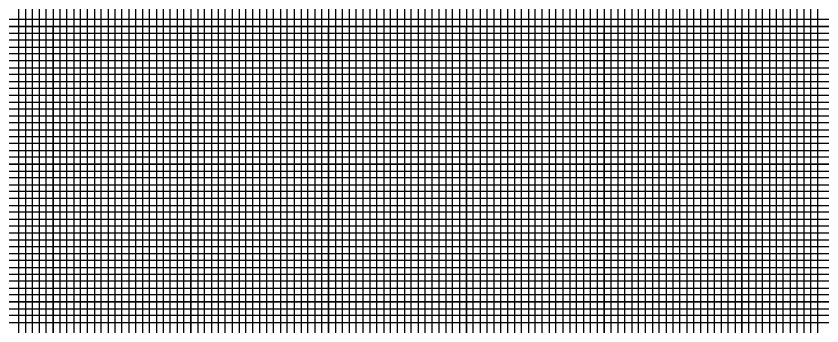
# Model space of a CAD drawing. Extents: x 2345490 to 2436403, y 465165 to 573888.
# Drawn here: x 2416669 to 2417253, y 545188 to 545413 of the extents above; entities that cross this region are included whole.
import ezdxf

# ---------------------------------------------------------------- set-up
doc = ezdxf.new("R2010")
doc.units = 0
for name, color, linetype in [('Old_Level_41', 7, 'Continuous'), ('Old_Level_42', 7, 'Continuous'), ('Old_Level_43', 7, 'Continuous'), ('Old_Level_57', 7, 'Continuous'), ('Old_Level_62', 7, 'Continuous')]:
    doc.layers.add(name, color=color, linetype=linetype)

msp = doc.modelspace()

# ---------------------------------------------------------------- linework, layer by layer
at = {"layer": 'Old_Level_41'}
for points in [[(2416670.325, 545880.52975), (2416670.325, 544855.52975), (2416720.325, 544855.52975), (2416720.325, 545880.52975)], [(2416695.325, 545880.52975), (2416695.325, 544855.52975), (2416745.325, 544855.52975), (2416745.325, 545880.52975)], [(2416770.325, 545880.52975), (2416770.325, 544855.52975), (2416820.325, 544855.52975), (2416820.325, 545880.52975)], [(2416795.325, 545880.52975), (2416795.325, 544855.52975), (2416845.325, 544855.52975), (2416845.325, 545880.52975)], [(2416870.325, 545880.52975), (2416870.325, 544855.52975), (2416920.325, 544855.52975), (2416920.325, 545880.52975)], [(2416895.325, 545880.52975), (2416895.325, 544855.52975), (2416945.325, 544855.52975), (2416945.325, 545880.52975)], [(2416970.325, 545880.52975), (2416970.325, 544855.52975), (2417020.325, 544855.52975), (2417020.325, 545880.52975)], [(2416995.325, 545880.52975), (2416995.325, 544855.52975), (2417045.325, 544855.52975), (2417045.325, 545880.52975)], [(2417070.325, 545880.52975), (2417070.325, 544855.52975), (2417120.325, 544855.52975), (2417120.325, 545880.52975)], [(2417095.325, 545880.52975), (2417095.325, 544855.52975), (2417145.325, 544855.52975), (2417145.325, 545880.52975)], [(2417170.325, 545880.52975), (2417170.325, 544855.52975), (2417220.325, 544855.52975), (2417220.325, 545880.52975)], [(2417195.325, 545880.52975), (2417195.325, 544855.52975), (2417245.325, 544855.52975), (2417245.325, 545880.52975)], [(2417945.325, 545380.52975), (2416445.325, 545380.52975), (2416445.325, 545330.52975), (2417945.325, 545330.52975)], [(2417945.325, 545280.52975), (2416445.325, 545280.52975), (2416445.325, 545230.52975), (2417945.325, 545230.52975)], [(2417945.325, 545205.52975), (2416445.325, 545205.52975), (2416445.325, 545255.52975), (2417945.325, 545255.52975)]]:
    msp.add_lwpolyline(points, dxfattribs=at)
at = {"layer": 'Old_Level_42'}
for points in [[(2417945.325, 545405.52975), (2416445.325, 545405.52975), (2416445.325, 545455.52975), (2417945.325, 545455.52975)], [(2417945.325, 545305.52975), (2416445.325, 545305.52975), (2416445.325, 545355.52975), (2417945.325, 545355.52975)]]:
    msp.add_lwpolyline(points, dxfattribs=at)
at = {"layer": 'Old_Level_43'}
for points in [[(2416675.325, 545880.52975), (2416675.325, 544855.52975), (2416680.325, 544855.52975), (2416680.325, 545880.52975)], [(2416685.325, 545880.52975), (2416685.325, 544855.52975), (2416690.325, 544855.52975), (2416690.325, 545880.52975)], [(2416700.325, 545880.52975), (2416700.325, 544855.52975), (2416705.325, 544855.52975), (2416705.325, 545880.52975)], [(2416710.325, 545880.52975), (2416710.325, 544855.52975), (2416715.325, 544855.52975), (2416715.325, 545880.52975)], [(2416725.325, 545880.52975), (2416725.325, 544855.52975), (2416730.325, 544855.52975), (2416730.325, 545880.52975)], [(2416735.325, 545880.52975), (2416735.325, 544855.52975), (2416740.325, 544855.52975), (2416740.325, 545880.52975)], [(2416750.325, 545880.52975), (2416750.325, 544855.52975), (2416755.325, 544855.52975), (2416755.325, 545880.52975)], [(2416760.325, 545880.52975), (2416760.325, 544855.52975), (2416765.325, 544855.52975), (2416765.325, 545880.52975)], [(2416775.325, 545880.52975), (2416775.325, 544855.52975), (2416780.325, 544855.52975), (2416780.325, 545880.52975)], [(2416785.325, 545880.52975), (2416785.325, 544855.52975), (2416790.325, 544855.52975), (2416790.325, 545880.52975)], [(2416800.325, 545880.52975), (2416800.325, 544855.52975), (2416805.325, 544855.52975), (2416805.325, 545880.52975)], [(2416810.325, 545880.52975), (2416810.325, 544855.52975), (2416815.325, 544855.52975), (2416815.325, 545880.52975)], [(2416825.325, 545880.52975), (2416825.325, 544855.52975), (2416840.325, 544855.52975), (2416840.325, 545880.52975)], [(2416830.325, 545880.52975), (2416830.325, 544855.52975), (2416835.325, 544855.52975), (2416835.325, 545880.52975)], [(2416830.325, 545879.92975), (2416830.325, 544855.52975), (2416835.325, 544855.52975), (2416835.325, 545879.92975)], [(2416850.325, 545880.52975), (2416850.325, 544855.52975), (2416855.325, 544855.52975), (2416855.325, 545880.52975)], [(2416860.325, 545880.52975), (2416860.325, 544855.52975), (2416865.325, 544855.52975), (2416865.325, 545880.52975)], [(2416875.325, 545880.52975), (2416875.325, 544855.52975), (2416880.325, 544855.52975), (2416880.325, 545880.52975)], [(2416885.325, 545880.52975), (2416885.325, 544855.52975), (2416890.325, 544855.52975), (2416890.325, 545880.52975)], [(2416900.325, 545880.52975), (2416900.325, 544855.52975), (2416905.325, 544855.52975), (2416905.325, 545880.52975)], [(2416910.325, 545880.52975), (2416910.325, 544855.52975), (2416915.325, 544855.52975), (2416915.325, 545880.52975)], [(2416925.325, 545880.52975), (2416925.325, 544855.52975), (2416930.325, 544855.52975), (2416930.325, 545880.52975)], [(2416935.325, 545880.52975), (2416935.325, 544855.52975), (2416940.325, 544855.52975), (2416940.325, 545880.52975)], [(2416950.325, 545880.52975), (2416950.325, 544855.52975), (2416955.325, 544855.52975), (2416955.325, 545880.52975)], [(2416960.325, 545880.52975), (2416960.325, 544855.52975), (2416965.325, 544855.52975), (2416965.325, 545880.52975)], [(2416975.325, 545880.52975), (2416975.325, 544855.52975)], [(2416980.325, 545880.52975), (2416980.325, 544855.52975), (2416985.325, 544855.52975), (2416985.325, 545880.52975), (2416990.325, 545880.52975), (2416990.325, 544855.52975), (2417000.325, 544855.52975), (2417000.325, 545880.52975), (2417005.325, 545880.52975), (2417005.325, 544855.52975), (2417010.325, 544855.52975), (2417010.325, 545880.52975), (2417015.325, 545880.52975), (2417015.325, 544855.52975)], [(2417025.325, 544855.52975), (2417025.325, 545880.52975)], [(2417030.325, 545880.52975), (2417030.325, 544855.52975), (2417035.325, 544855.52975), (2417035.325, 545880.52975)], [(2417040.325, 545880.52975), (2417040.325, 544855.52975), (2417050.325, 544855.52975), (2417050.325, 545880.52975)], [(2417055.325, 545880.52975), (2417055.325, 544855.52975), (2417055.325, 544855.52975), (2417060.325, 544855.52975), (2417060.325, 545880.52975)], [(2417065.325, 545880.52975), (2417065.325, 544855.52975), (2417075.325, 544855.52975), (2417075.325, 545880.52975)], [(2417080.325, 545880.52975), (2417080.325, 544855.52975), (2417085.325, 544855.52975), (2417085.325, 545880.52975)], [(2417090.325, 545880.52975), (2417090.325, 544855.52975), (2417100.325, 544855.52975), (2417100.325, 545880.52975)], [(2417105.325, 545880.52975), (2417105.325, 544855.52975), (2417110.325, 544855.52975), (2417110.325, 545880.52975)], [(2417115.325, 545880.52975), (2417115.325, 544855.52975), (2417125.325, 544855.52975), (2417125.325, 545880.52975)], [(2417130.325, 545880.52975), (2417130.325, 544855.52975), (2417135.325, 544855.52975), (2417135.325, 545880.52975)], [(2417140.325, 545880.52975), (2417140.325, 544855.52975), (2417150.325, 544855.52975), (2417150.325, 545880.52975)], [(2417155.325, 545880.52975), (2417155.325, 544855.52975), (2417160.325, 544855.52975), (2417160.325, 545880.52975)], [(2417165.325, 545880.52975), (2417165.325, 544855.52975), (2417175.325, 544855.52975), (2417175.325, 545880.52975)], [(2417180.325, 545880.52975), (2417180.325, 544855.52975), (2417185.325, 544855.52975), (2417185.325, 545880.52975)], [(2417190.325, 545880.52975), (2417190.325, 544855.52975), (2417200.325, 544855.52975), (2417200.325, 545880.52975)], [(2417205.325, 545880.52975), (2417205.325, 544855.52975)], [(2417205.325, 544855.52975), (2417210.325, 544855.52975), (2417210.325, 545879.92975)], [(2417215.325, 545879.92975), (2417215.325, 544855.52975), (2417225.325, 544855.52975), (2417225.325, 545880.52975)], [(2417230.325, 545880.52975), (2417230.325, 544855.52975), (2417235.325, 544855.52975), (2417235.325, 545880.52975)], [(2417240.325, 545880.52975), (2417240.325, 544855.52975), (2417250.325, 544855.52975), (2417250.325, 545880.52975)], [(2417895.325, 545410.52975), (2416495.325, 545410.52975), (2416495.325, 545400.52975), (2417895.325, 545400.52975)], [(2417895.325, 545395.52975), (2416495.325, 545395.52975), (2416495.325, 545390.52975), (2417895.325, 545390.52975)], [(2417895.325, 545385.52975), (2416495.325, 545385.52975), (2416495.325, 545375.52975), (2417895.325, 545375.52975)], [(2417895.325, 545370.52975), (2416495.325, 545370.52975), (2416495.325, 545365.52975), (2417895.325, 545365.52975)], [(2417895.325, 545360.52975), (2416495.325, 545360.52975)], [(2416495.325, 545350.52975), (2417895.325, 545350.52975)], [(2417895.325, 545345.52975), (2416495.325, 545345.52975), (2416495.325, 545340.52975), (2417895.325, 545340.52975)], [(2417895.325, 545335.52975), (2416495.325, 545335.52975), (2416495.325, 545325.52975), (2417895.325, 545325.52975)], [(2417895.325, 545320.52975), (2416495.325, 545320.52975), (2416495.325, 545315.52975), (2417895.325, 545315.52975)], [(2417895.325, 545310.52975), (2416495.325, 545310.52975), (2416495.325, 545300.52975), (2417895.325, 545300.52975)], [(2417895.325, 545295.52975), (2416495.325, 545295.52975), (2416495.325, 545290.52975), (2417895.325, 545290.52975)], [(2417895.325, 545285.52975), (2416495.325, 545285.52975), (2416495.325, 545275.52975), (2417895.325, 545275.52975)], [(2417895.325, 545270.52975), (2416495.325, 545270.52975), (2416495.325, 545265.52975), (2417895.325, 545265.52975)], [(2417895.325, 545260.52975), (2416495.325, 545260.52975), (2416495.325, 545250.52975), (2417895.325, 545250.52975)], [(2417895.325, 545245.52975), (2416495.325, 545245.52975), (2416495.325, 545240.52975), (2417895.325, 545240.52975)], [(2417895.325, 545235.52975), (2416495.325, 545235.52975), (2416495.325, 545225.52975), (2417895.325, 545225.52975)], [(2417895.325, 545220.52975), (2416495.325, 545220.52975), (2416495.325, 545215.52975), (2417895.325, 545215.52975)], [(2417895.325, 545210.52975), (2416495.325, 545210.52975), (2416495.325, 545200.52975), (2417895.325, 545200.52975)], [(2417895.325, 545195.52975), (2416495.325, 545195.52975), (2416495.325, 545190.52975), (2417895.325, 545190.52975)]]:
    msp.add_lwpolyline(points, dxfattribs=at)
at = {"layer": 'Old_Level_57'}
for p, q in [((2410845.32525, 545405.52975), (2417795.32475, 545405.52975)), ((2416695.32475, 544855.62975), (2416695.32475, 545405.62975)), ((2416695.32475, 544855.52975), (2416695.32475, 545405.52975)), ((2416795.32475, 544855.62975), (2416795.32475, 545405.62975)), ((2416795.32475, 544855.52975), (2416795.32475, 545405.52975)), ((2416895.32475, 544855.62975), (2416895.32475, 545405.62975)), ((2416895.32475, 544855.62975), (2416895.32475, 545405.62975)), ((2416895.32475, 544855.52975), (2416895.32475, 545405.52975)), ((2416995.32475, 544855.62975), (2416995.32475, 545405.62975)), ((2416995.32475, 544855.52975), (2416995.32475, 545405.52975)), ((2417095.32475, 544855.62975), (2417095.32475, 545405.62975)), ((2417095.32475, 544855.52975), (2417095.32475, 545405.52975)), ((2417195.32475, 544855.62975), (2417195.32475, 545405.62975)), ((2417195.32475, 544855.52975), (2417195.32475, 545405.52975)), ((2410845.32525, 545355.52975), (2417795.32475, 545355.52975)), ((2410845.32525, 545305.52975), (2417795.32475, 545305.52975)), ((2410845.32525, 545255.52975), (2417795.32475, 545255.52975)), ((2410845.32525, 545205.52975), (2417795.32475, 545205.52975))]:
    msp.add_line(p, q, dxfattribs=at)
at = {"layer": 'Old_Level_62'}
msp.add_circle((2417125.67262, 545015.45712), 701.56794, dxfattribs=at)

doc.saveas('drawing.dxf')
